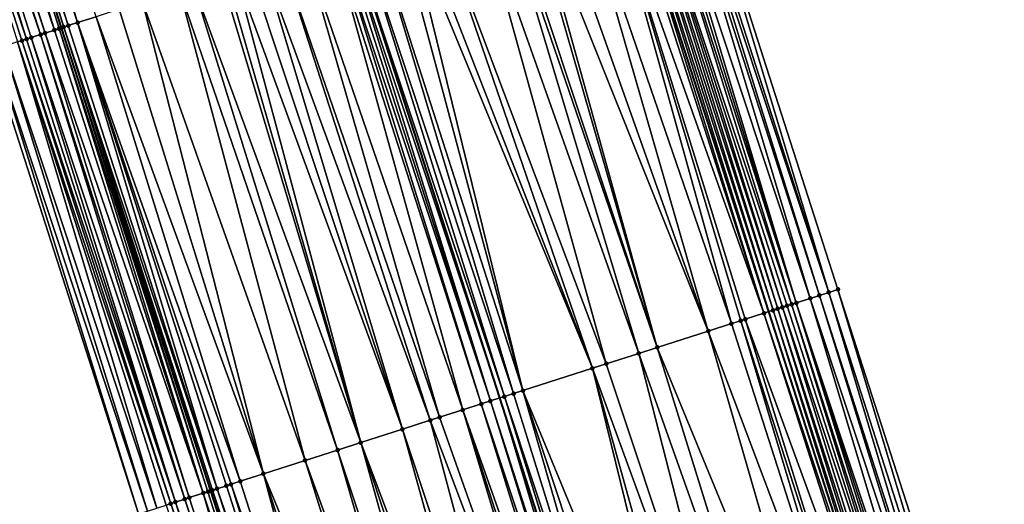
# Model space of a CAD drawing. Header units: feet. Extents: x 2004186 to 2014793, y 836912 to 864902.
# Tile 841 of 974: x 2004482 to 2004522, y 859131 to 859151. Entities that reach past the tile are written whole.
import ezdxf

# ---------------------------------------------------------------- set-up
doc = ezdxf.new("R2010")
doc.units = ezdxf.units.FT
doc.header["$LTSCALE"] = 100
doc.header["$MEASUREMENT"] = 0
for name, color, linetype, lineweight in [('EP_Travel Lane', 5, 'Continuous', 40), ('GPL_Skip Line', 2, 'Continuous', 40), ('Road Shots', 4, 'Continuous', 200), ('Road X-Section', 30, 'Continuous', 13)]:
    doc.layers.add(name, color=color, linetype=linetype, lineweight=lineweight)
doc.layers.add('I-77 SB_MM21-27-Surface-Border', color=7, linetype='Continuous')
doc.layers.add('I-77 SB_MM21-27-Surface-TIN', color=7, linetype='Continuous')

msp = doc.modelspace()

# ---------------------------------------------------------------- linework, layer by layer
at = {"layer": 'EP_Travel Lane'}
for points in [[(2004611.05073845, 858834.3353177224, 450.809887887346), (2004604.904946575, 858853.3668425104, 450.6313868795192), (2004598.75915778, 858872.3983577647, 450.4519635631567), (2004592.613442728, 858891.4296446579, 450.2502030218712), (2004586.467838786, 858910.4605874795, 450.014829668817), (2004580.322293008, 858929.491350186, 449.7618389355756), (2004574.17668532, 858948.5223046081, 449.5275945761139), (2004568.011584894, 858967.5560567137, 449.3092395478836), (2004561.847882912, 858986.5815319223, 449.1081062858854), (2004555.684214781, 859005.6069026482, 448.8968775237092), (2004549.520720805, 859024.6317358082, 448.6337080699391), (2004543.357037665, 859043.6571528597, 448.4269492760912), (2004537.193351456, 859062.6825793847, 448.2211025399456), (2004531.029666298, 859081.7080026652, 448.014952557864), (2004524.865823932, 859100.7339112, 447.8556761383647), (2004518.74471886, 859119.7364607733, 447.7203524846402), (2004512.616897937, 859138.7738750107, 447.5539477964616), (2004506.489054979, 859157.8113577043, 447.3980261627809), (2004500.361281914, 859176.8486232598, 447.2088581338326), (2004494.264296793, 859195.8284650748, 447.0465477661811), (2004488.171829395, 859214.8773456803, 446.8647979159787), (2004482.07930807, 859233.9263948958, 446.7118126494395), (2004475.98675831, 859252.9755330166, 446.5739951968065), (2004470.027193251, 859271.9272233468, 446.4479969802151)], [(2004588.082730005, 858826.8995207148, 450.8157096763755), (2004581.923465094, 858845.9265977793, 450.6296128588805), (2004575.764155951, 858864.9538114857, 450.4568630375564), (2004569.604895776, 858883.9808739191, 450.2693464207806), (2004563.445736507, 858903.0076246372, 450.0513423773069), (2004557.286682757, 858922.0340493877, 449.8014890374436), (2004551.127561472, 858941.0606827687, 449.5720199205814), (2004544.982919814, 858960.0824427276, 449.3651905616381), (2004538.836223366, 858979.1132654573, 449.1490235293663), (2004532.689582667, 858998.1439155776, 448.9161874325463), (2004526.543028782, 859017.174296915, 448.6573998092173), (2004520.39633813, 859036.2051016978, 448.4395070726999), (2004514.249481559, 859055.2364201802, 448.2712313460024), (2004508.102644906, 859074.2676770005, 448.0969892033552), (2004501.955668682, 859093.2993659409, 447.9644883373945), (2004495.812314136, 859112.3724637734, 447.873149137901), (2004489.682644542, 859131.4098709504, 447.7881508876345), (2004483.553024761, 859150.4471234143, 447.679462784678), (2004477.423393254, 859169.4844122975, 447.57635318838), (2004471.297890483, 859188.5960050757, 447.4720550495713), (2004465.250982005, 859207.6599434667, 447.3995910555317), (2004459.20407793, 859226.7238679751, 447.3247592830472), (2004453.157249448, 859245.7875541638, 447.2093015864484), (2004447.138044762, 859265.0163735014, 447.1114540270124)]]:
    msp.add_polyline3d(points, dxfattribs=at)
at = {"layer": 'GPL_Skip Line'}
msp.add_polyline3d([(2004600.144751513, 858830.8070277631, 451.0318982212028), (2004593.984853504, 858849.8338164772, 450.8384232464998), (2004587.824933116, 858868.8606743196, 450.651705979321), (2004581.665053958, 858887.8874048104, 450.4525393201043), (2004575.505346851, 858906.913603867, 450.2014217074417), (2004569.345699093, 858925.939619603, 449.9323833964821), (2004563.185962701, 858944.965909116, 449.6901084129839), (2004557.013036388, 858963.9881491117, 449.4678987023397), (2004550.839239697, 858983.0100203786, 449.2381246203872), (2004544.665458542, 859002.0318437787, 449.0037253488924), (2004538.491816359, 859021.0532389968, 448.7279527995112), (2004532.318022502, 859040.0751015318, 448.4973349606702), (2004526.144169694, 859059.0971456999, 448.2842675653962), (2004519.970243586, 859078.1194157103, 448.0930222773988), (2004513.796193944, 859097.1420663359, 447.9385541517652), (2004507.673925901, 859116.181789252, 447.8432484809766), (2004501.558497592, 859135.2231480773, 447.6719201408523), (2004495.443004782, 859154.2647077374, 447.5313333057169), (2004489.327486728, 859173.3063459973, 447.4027776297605), (2004483.245041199, 859192.3583882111, 447.2583316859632), (2004477.23562986, 859211.4338076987, 447.134447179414), (2004471.226203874, 859230.5092736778, 447.0184828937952), (2004465.216785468, 859249.5847155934, 446.8984191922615), (2004459.266163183, 859268.6782788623, 446.7735468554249)], dxfattribs=at)
at = {"layer": 'I-77 SB_MM21-27-Surface-Border', "color": 3, "linetype": 'ByBlock', "lineweight": -2}
for points in [[(2004472.4773432, 859272.6663528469, 446.2902183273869), (2004478.189264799, 859253.6681932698, 446.3872762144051), (2004484.389439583, 859234.652851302, 446.5081358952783), (2004490.589518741, 859215.637812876, 446.680707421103), (2004496.980352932, 859196.6828786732, 446.854806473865), (2004503.22893318, 859177.7683850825, 447.0383335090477), (2004509.34435858, 859158.7270353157, 447.2110499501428), (2004515.459768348, 859139.6857342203, 447.3912133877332), (2004521.575246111, 859120.6442214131, 447.5389734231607), (2004527.683948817, 859101.6465388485, 447.6780818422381), (2004533.857993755, 859082.6239027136, 447.8339510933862), (2004539.841598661, 859063.5401678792, 448.0519747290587), (2004545.444640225, 859044.3332597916, 448.3000429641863), (2004552.189291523, 859025.4961188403, 448.4819144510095), (2004558.553373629, 859006.5358226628, 448.6955618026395), (2004564.727175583, 858987.5139351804, 448.9237640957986), (2004570.901104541, 858968.4916563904, 449.1141541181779), (2004577.077379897, 858949.4590754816, 449.3218534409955), (2004583.237223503, 858930.4324548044, 449.5317550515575), (2004589.396965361, 858911.406148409, 449.7723916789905), (2004595.556651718, 858892.3800134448, 450.0297687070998), (2004601.335895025, 858873.2303341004, 450.2538553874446), (2004607.305443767, 858854.142167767, 450.4692363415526), (2004612.704133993, 858834.8692839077, 450.6932272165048)], [(2004587.587272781, 858826.7388912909, 450.795730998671), (2004581.807851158, 858845.8891214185, 450.6254984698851), (2004573.935653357, 858864.3609058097, 450.3745427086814), (2004567.204966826, 858883.2027608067, 450.1685439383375), (2004560.664649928, 858902.1059305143, 449.9344593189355), (2004554.504930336, 858921.1321681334, 449.6871242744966), (2004548.345137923, 858940.158630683, 449.4617647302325), (2004542.175701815, 858959.1701092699, 449.259049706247), (2004536.001870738, 858978.1920864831, 449.0395053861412), (2004530.018245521, 858997.275883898, 448.8275165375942), (2004524.415195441, 859016.4828182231, 448.5819936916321), (2004518.051143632, 859035.4430210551, 448.3593327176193), (2004511.496731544, 859054.3418794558, 448.1750943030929), (2004505.322676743, 859073.3645459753, 448.0221546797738), (2004498.958282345, 859092.3258043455, 447.9014847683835), (2004492.821177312, 859111.4114790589, 447.8267164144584), (2004486.705541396, 859130.4534843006, 447.7543356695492), (2004480.58991449, 859149.4954614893, 447.6776576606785), (2004474.664796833, 859168.5983181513, 447.5585882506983), (2004468.93780789, 859187.8524946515, 447.4715177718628), (2004462.928291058, 859206.9282489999, 447.4046807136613), (2004457.300320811, 859226.1240958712, 447.3211453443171), (2004452.626173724, 859245.6203115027, 447.2192829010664), (2004445.672324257, 859264.5737021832, 447.1361077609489)]]:
    msp.add_polyline3d(points, dxfattribs=at)
at = {"layer": 'I-77 SB_MM21-27-Surface-TIN', "color": 128, "linetype": 'ByBlock', "lineweight": -2}
for points in [[(2004478.092332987, 859169.6992250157, 447.5725132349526), (2004477.901910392, 859169.6380757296, 447.5736080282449), (2004484.20791287, 859150.6573942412, 447.6715998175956)], [(2004478.473169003, 859169.821552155, 447.5746963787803), (2004478.092332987, 859169.6992250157, 447.5725132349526), (2004484.20791287, 859150.6573942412, 447.6715998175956)], [(2004478.473169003, 859169.821552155, 447.5746963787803), (2004484.20791287, 859150.6573942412, 447.6715998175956), (2004484.969590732, 859150.9020303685, 447.6731877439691)], [(2004476.759384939, 859169.2711485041, 447.5753538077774), (2004476.568970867, 859169.2099726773, 447.5723860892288), (2004482.874916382, 859150.2294685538, 447.697526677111)], [(2004476.759384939, 859169.2711485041, 447.5753538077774), (2004483.255774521, 859150.3517268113, 447.6891662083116), (2004477.423393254, 859169.4844122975, 447.57635318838)], [(2004476.759384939, 859169.2711485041, 447.5753538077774), (2004482.874916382, 859150.2294685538, 447.697526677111), (2004483.255774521, 859150.3517268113, 447.6891662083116)], [(2004477.711483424, 859169.576940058, 447.5767867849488), (2004477.423393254, 859169.4844122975, 447.57635318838), (2004483.636639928, 859150.4739624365, 447.6773414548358)], [(2004483.446209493, 859150.4128375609, 447.682172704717), (2004483.553024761, 859150.4471234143, 447.679462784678), (2004477.423393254, 859169.4844122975, 447.57635318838)], [(2004483.636639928, 859150.4739624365, 447.6773414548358), (2004477.423393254, 859169.4844122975, 447.57635318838), (2004483.553024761, 859150.4471234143, 447.679462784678)], [(2004483.446209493, 859150.4128375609, 447.682172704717), (2004477.423393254, 859169.4844122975, 447.57635318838), (2004483.255774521, 859150.3517268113, 447.6891662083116)], [(2004477.901910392, 859169.6380757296, 447.5736080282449), (2004477.711483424, 859169.576940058, 447.5767867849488), (2004483.827062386, 859150.5351121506, 447.6763121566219)], [(2004477.711483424, 859169.576940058, 447.5767867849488), (2004483.636639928, 859150.4739624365, 447.6773414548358), (2004483.827062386, 859150.5351121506, 447.6763121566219)], [(2004477.901910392, 859169.6380757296, 447.5736080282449), (2004483.827062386, 859150.5351121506, 447.6763121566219), (2004484.20791287, 859150.6573942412, 447.6715998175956)], [(2004476.188154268, 859169.0875850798, 447.5609487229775), (2004475.807311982, 859168.9652774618, 447.5617536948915), (2004482.113281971, 859149.9846971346, 447.6752298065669)], [(2004475.807311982, 859168.9652774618, 447.5617536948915), (2004481.922867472, 859149.9235226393, 447.6724658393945), (2004482.113281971, 859149.9846971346, 447.6752298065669)], [(2004475.807311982, 859168.9652774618, 447.5617536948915), (2004481.732448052, 859149.8623634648, 447.672047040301), (2004481.922867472, 859149.9235226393, 447.6724658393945)], [(2004476.568970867, 859169.2099726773, 447.5723860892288), (2004476.188154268, 859169.0875850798, 447.5609487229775), (2004482.684498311, 859150.1683051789, 447.6964648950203)], [(2004476.188154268, 859169.0875850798, 447.5609487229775), (2004482.303691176, 859150.045888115, 447.6805171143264), (2004482.684498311, 859150.1683051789, 447.6964648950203)], [(2004476.188154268, 859169.0875850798, 447.5609487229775), (2004482.113281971, 859149.9846971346, 447.6752298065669), (2004482.303691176, 859150.045888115, 447.6805171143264)], [(2004476.568970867, 859169.2099726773, 447.5723860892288), (2004482.684498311, 859150.1683051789, 447.6964648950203), (2004482.874916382, 859150.2294685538, 447.697526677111)], [(2004508.582599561, 859158.4826518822, 447.2481414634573), (2004508.011274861, 859158.299381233, 447.2785509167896), (2004514.317134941, 859139.3191431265, 447.4444103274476)], [(2004508.773028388, 859158.5437817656, 447.2440767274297), (2004508.582599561, 859158.4826518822, 447.2481414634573), (2004514.698021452, 859139.4413130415, 447.4225273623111)], [(2004508.582599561, 859158.4826518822, 447.2481414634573), (2004514.317134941, 859139.3191431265, 447.4444103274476), (2004514.698021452, 859139.4413130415, 447.4225273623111)], [(2004508.963467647, 859158.6048791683, 447.2350402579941), (2004508.773028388, 859158.5437817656, 447.2440767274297), (2004515.078865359, 859139.5636156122, 447.4209498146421)], [(2004508.773028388, 859158.5437817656, 447.2440767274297), (2004514.698021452, 859139.4413130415, 447.4225273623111), (2004515.078865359, 859139.5636156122, 447.4209498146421)], [(2004509.34435858, 859158.7270353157, 447.2110499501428), (2004508.963467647, 859158.6048791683, 447.2350402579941), (2004515.078865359, 859139.5636156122, 447.4209498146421)], [(2004509.34435858, 859158.7270353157, 447.2110499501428), (2004515.078865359, 859139.5636156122, 447.4209498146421), (2004515.459768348, 859139.6857342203, 447.3912133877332)], [(2004507.058985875, 859157.9941828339, 447.3679111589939), (2004506.868549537, 859157.9330763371, 447.375555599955), (2004512.983988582, 859138.8916840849, 447.5417660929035)], [(2004507.249436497, 859158.0552448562, 447.353459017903), (2004507.058985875, 859157.9941828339, 447.3679111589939), (2004513.17442172, 859138.952800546, 447.5356468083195)], [(2004507.058985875, 859157.9941828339, 447.3679111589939), (2004512.983988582, 859138.8916840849, 447.5417660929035), (2004513.17442172, 859138.952800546, 447.5356468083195)], [(2004507.630371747, 859158.1772630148, 447.3083469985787), (2004507.249436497, 859158.0552448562, 447.353459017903), (2004513.555318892, 859139.0749372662, 447.5086827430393)], [(2004507.249436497, 859158.0552448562, 447.353459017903), (2004513.364859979, 859139.0139010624, 447.5270868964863), (2004513.555318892, 859139.0749372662, 447.5086827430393)], [(2004507.249436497, 859158.0552448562, 447.353459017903), (2004513.17442172, 859138.952800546, 447.5356468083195), (2004513.364859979, 859139.0139010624, 447.5270868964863)], [(2004507.820826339, 859158.2383126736, 447.2920024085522), (2004507.630371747, 859158.1772630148, 447.3083469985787), (2004513.74578656, 859139.1359462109, 447.4861061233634)], [(2004507.630371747, 859158.1772630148, 447.3083469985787), (2004513.555318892, 859139.0749372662, 447.5086827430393), (2004513.74578656, 859139.1359462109, 447.4861061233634)], [(2004508.011274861, 859158.299381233, 447.2785509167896), (2004507.820826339, 859158.2383126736, 447.2920024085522), (2004513.74578656, 859139.1359462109, 447.4861061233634)], [(2004508.011274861, 859158.299381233, 447.2785509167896), (2004513.74578656, 859139.1359462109, 447.4861061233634), (2004514.317134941, 859139.3191431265, 447.4444103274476)], [(2004505.725912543, 859157.5664964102, 447.4304617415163), (2004504.583369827, 859157.1996229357, 447.4404349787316), (2004511.079668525, 859138.2804842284, 447.5975638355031)], [(2004506.297204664, 859157.749868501, 447.4155797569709), (2004505.725912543, 859157.5664964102, 447.4304617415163), (2004512.412680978, 859138.7083602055, 447.5640277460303)], [(2004505.725912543, 859157.5664964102, 447.4304617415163), (2004511.650943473, 859138.4639097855, 447.5908658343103), (2004512.412680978, 859138.7083602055, 447.5640277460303)], [(2004505.725912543, 859157.5664964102, 447.4304617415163), (2004511.460516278, 859138.4027748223, 447.594153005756), (2004511.650943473, 859138.4639097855, 447.5908658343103)], [(2004505.725912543, 859157.5664964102, 447.4304617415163), (2004511.079668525, 859138.2804842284, 447.5975638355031), (2004511.460516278, 859138.4027748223, 447.594153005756)], [(2004506.297204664, 859157.749868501, 447.4155797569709), (2004512.412680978, 859138.7083602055, 447.5640277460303), (2004506.489054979, 859157.8113577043, 447.3980261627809)], [(2004506.678118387, 859157.8719536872, 447.3807275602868), (2004506.489054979, 859157.8113577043, 447.3980261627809), (2004512.616897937, 859138.7738750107, 447.5539477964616)], [(2004512.412680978, 859138.7083602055, 447.5640277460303), (2004512.616897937, 859138.7738750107, 447.5539477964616), (2004506.489054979, 859157.8113577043, 447.3980261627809)], [(2004506.868549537, 859157.9330763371, 447.375555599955), (2004506.678118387, 859157.8719536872, 447.3807275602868), (2004512.79356102, 859138.8305502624, 447.545227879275)], [(2004506.678118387, 859157.8719536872, 447.3807275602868), (2004512.616897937, 859138.7738750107, 447.5539477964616), (2004512.79356102, 859138.8305502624, 447.545227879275)], [(2004506.868549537, 859157.9330763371, 447.375555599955), (2004512.79356102, 859138.8305502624, 447.545227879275), (2004512.983988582, 859138.8916840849, 447.5417660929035)], [(2004504.583369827, 859157.1996229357, 447.4404349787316), (2004503.440814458, 859156.8327888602, 447.4564389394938), (2004510.127556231, 859137.9747356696, 447.6027120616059)], [(2004504.583369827, 859157.1996229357, 447.4404349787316), (2004510.127556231, 859137.9747356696, 447.6027120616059), (2004511.079668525, 859138.2804842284, 447.5975638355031)], [(2004503.440814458, 859156.8327888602, 447.4564389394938), (2004502.679087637, 859156.5883051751, 447.4781850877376), (2004510.127556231, 859137.9747356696, 447.6027120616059)], [(2004502.488661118, 859156.5271681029, 447.481149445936), (2004501.726965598, 859156.2825869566, 447.4879773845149), (2004508.032897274, 859137.3021259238, 447.619714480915)], [(2004502.679087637, 859156.5883051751, 447.4781850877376), (2004502.488661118, 859156.5271681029, 447.481149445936), (2004508.032897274, 859137.3021259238, 447.619714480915)], [(2004502.679087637, 859156.5883051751, 447.4781850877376), (2004508.032897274, 859137.3021259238, 447.619714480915), (2004510.127556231, 859137.9747356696, 447.6027120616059)], [(2004501.536545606, 859156.2214295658, 447.487831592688), (2004500.584430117, 859155.9156909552, 447.4945024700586), (2004507.27120143, 859137.0575457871, 447.6266970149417)], [(2004501.726965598, 859156.2825869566, 447.4879773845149), (2004501.536545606, 859156.2214295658, 447.487831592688), (2004508.032897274, 859137.3021259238, 447.619714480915)], [(2004501.536545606, 859156.2214295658, 447.487831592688), (2004507.27120143, 859137.0575457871, 447.6266970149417), (2004508.032897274, 859137.3021259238, 447.619714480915)], [(2004500.584430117, 859155.9156909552, 447.4945024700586), (2004498.870626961, 859155.3653467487, 447.5042587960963), (2004505.93824151, 859136.629506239, 447.6351955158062)], [(2004500.584430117, 859155.9156909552, 447.4945024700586), (2004505.93824151, 859136.629506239, 447.6351955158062), (2004507.27120143, 859137.0575457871, 447.6266970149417)], [(2004498.108942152, 859155.1207322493, 447.5059813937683), (2004497.728090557, 859154.9984536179, 447.5112232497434), (2004505.366968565, 859136.4460744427, 447.6409385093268)], [(2004498.870626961, 859155.3653467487, 447.5042587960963), (2004498.108942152, 859155.1207322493, 447.5059813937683), (2004505.366968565, 859136.4460744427, 447.6409385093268)], [(2004498.870626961, 859155.3653467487, 447.5042587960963), (2004505.366968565, 859136.4460744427, 447.6409385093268), (2004505.93824151, 859136.629506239, 447.6351955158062)], [(2004497.347243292, 859154.8761615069, 447.5144018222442), (2004496.395120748, 859154.5704448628, 447.5244350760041), (2004502.51060848, 859135.5289010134, 447.6674419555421)], [(2004497.728090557, 859154.9984536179, 447.5112232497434), (2004497.347243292, 859154.8761615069, 447.5144018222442), (2004502.51060848, 859135.5289010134, 447.6674419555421)], [(2004497.728090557, 859154.9984536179, 447.5112232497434), (2004502.51060848, 859135.5289010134, 447.6674419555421), (2004505.366968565, 859136.4460744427, 447.6409385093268)], [(2004495.82385193, 859154.3870002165, 447.5282110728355), (2004495.443004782, 859154.2647077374, 447.5313333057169), (2004501.74892039, 859135.2842967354, 447.6707292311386)], [(2004496.395120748, 859154.5704448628, 447.5244350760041), (2004495.82385193, 859154.3870002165, 447.5282110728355), (2004502.129752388, 859135.4066363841, 447.6748271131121)], [(2004495.82385193, 859154.3870002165, 447.5282110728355), (2004501.74892039, 859135.2842967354, 447.6707292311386), (2004502.129752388, 859135.4066363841, 447.6748271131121)], [(2004496.395120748, 859154.5704448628, 447.5244350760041), (2004502.129752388, 859135.4066363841, 447.6748271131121), (2004502.51060848, 859135.5289010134, 447.6674419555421)], [(2004494.681312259, 859154.0201172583, 447.53673266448), (2004493.538759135, 859153.6532761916, 447.5516664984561), (2004500.03509782, 859134.734012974, 447.6897379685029)], [(2004494.871748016, 859154.0812255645, 447.5293651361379), (2004494.681312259, 859154.0201172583, 447.53673266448), (2004500.796790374, 859134.9786033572, 447.6843238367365)], [(2004494.681312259, 859154.0201172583, 447.53673266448), (2004500.03509782, 859134.734012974, 447.6897379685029), (2004500.796790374, 859134.9786033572, 447.6843238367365)], [(2004495.062167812, 859154.1423835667, 447.5296045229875), (2004494.871748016, 859154.0812255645, 447.5293651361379), (2004501.177651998, 859135.100850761, 447.6743019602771)], [(2004494.871748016, 859154.0812255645, 447.5293651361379), (2004500.796790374, 859134.9786033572, 447.6843238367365), (2004501.177651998, 859135.100850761, 447.6743019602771)], [(2004495.252581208, 859154.203561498, 447.5328944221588), (2004495.062167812, 859154.1423835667, 447.5296045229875), (2004501.177651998, 859135.100850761, 447.6743019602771)], [(2004495.252581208, 859154.203561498, 447.5328944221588), (2004501.558497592, 859135.2231480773, 447.6719201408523), (2004495.443004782, 859154.2647077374, 447.5313333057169)], [(2004495.252581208, 859154.203561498, 447.5328944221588), (2004501.177651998, 859135.100850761, 447.6743019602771), (2004501.558497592, 859135.2231480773, 447.6719201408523)], [(2004501.74892039, 859135.2842967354, 447.6707292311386), (2004495.443004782, 859154.2647077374, 447.5313333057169), (2004501.558497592, 859135.2231480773, 447.6719201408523)], [(2004493.538759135, 859153.6532761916, 447.5516664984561), (2004492.586630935, 859153.3475771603, 447.5643957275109), (2004499.08298021, 859134.4282809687, 447.6974200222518)], [(2004493.538759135, 859153.6532761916, 447.5516664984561), (2004499.08298021, 859134.4282809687, 447.6974200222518), (2004500.03509782, 859134.734012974, 447.6897379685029)], [(2004491.824914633, 859153.1030607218, 447.581128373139), (2004491.253630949, 859152.9196623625, 447.591989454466), (2004497.559578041, 859133.9391533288, 447.7163802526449)], [(2004492.586630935, 859153.3475771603, 447.5643957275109), (2004491.824914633, 859153.1030607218, 447.581128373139), (2004498.70212684, 859134.3060078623, 447.7035076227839)], [(2004491.824914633, 859153.1030607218, 447.581128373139), (2004497.559578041, 859133.9391533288, 447.7163802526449), (2004498.70212684, 859134.3060078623, 447.7035076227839)], [(2004492.586630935, 859153.3475771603, 447.5643957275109), (2004498.70212684, 859134.3060078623, 447.7035076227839), (2004499.08298021, 859134.4282809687, 447.6974200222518)], [(2004490.682343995, 859152.7362741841, 447.6044088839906), (2004490.30149468, 859152.6139884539, 447.6085641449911), (2004495.845743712, 859133.3889061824, 447.7409936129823)], [(2004491.253630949, 859152.9196623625, 447.591989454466), (2004490.682343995, 859152.7362741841, 447.6044088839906), (2004497.559578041, 859133.9391533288, 447.7163802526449)], [(2004490.682343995, 859152.7362741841, 447.6044088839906), (2004495.845743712, 859133.3889061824, 447.7409936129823), (2004497.559578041, 859133.9391533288, 447.7163802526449)], [(2004490.111063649, 859152.5528654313, 447.6136790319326), (2004488.96850842, 859152.1860309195, 447.6296162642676), (2004495.845743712, 859133.3889061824, 447.7409936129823)], [(2004490.30149468, 859152.6139884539, 447.6085641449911), (2004490.111063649, 859152.5528654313, 447.6136790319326), (2004495.845743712, 859133.3889061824, 447.7409936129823)], [(2004488.397237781, 859152.0025919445, 447.6342603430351), (2004486.873828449, 859151.5134866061, 447.6566340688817), (2004493.560650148, 859132.6551845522, 447.764815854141)], [(2004488.96850842, 859152.1860309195, 447.6296162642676), (2004488.397237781, 859152.0025919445, 447.6342603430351), (2004494.893625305, 859133.0831766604, 447.7490557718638)], [(2004488.397237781, 859152.0025919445, 447.6342603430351), (2004493.560650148, 859132.6551845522, 447.764815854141), (2004494.893625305, 859133.0831766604, 447.7490557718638)], [(2004488.96850842, 859152.1860309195, 447.6296162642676), (2004494.893625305, 859133.0831766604, 447.7490557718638), (2004495.845743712, 859133.3889061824, 447.7409936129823)], [(2004486.873828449, 859151.5134866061, 447.6566340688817), (2004485.921718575, 859151.2077305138, 447.6606290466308), (2004491.846822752, 859132.1049158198, 447.7861250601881)], [(2004486.873828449, 859151.5134866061, 447.6566340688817), (2004491.846822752, 859132.1049158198, 447.7861250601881), (2004493.560650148, 859132.6551845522, 447.764815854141)], [(2004485.921718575, 859151.2077305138, 447.6606290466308), (2004484.969590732, 859150.9020303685, 447.6731877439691), (2004491.846822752, 859132.1049158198, 447.7861250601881)], [(2004484.20791287, 859150.6573942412, 447.6715998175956), (2004483.827062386, 859150.5351121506, 447.6763121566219), (2004489.94260688, 859131.4933915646, 447.7922676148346)], [(2004484.969590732, 859150.9020303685, 447.6731877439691), (2004484.20791287, 859150.6573942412, 447.6715998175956), (2004490.894699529, 859131.7992012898, 447.7964820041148)], [(2004484.20791287, 859150.6573942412, 447.6715998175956), (2004490.513868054, 859131.6768600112, 447.7921346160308), (2004490.894699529, 859131.7992012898, 447.7964820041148)], [(2004484.20791287, 859150.6573942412, 447.6715998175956), (2004490.323449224, 859131.6156990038, 447.7914352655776), (2004490.513868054, 859131.6768600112, 447.7921346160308)], [(2004484.20791287, 859150.6573942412, 447.6715998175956), (2004489.94260688, 859131.4933915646, 447.7922676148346), (2004490.323449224, 859131.6156990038, 447.7914352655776)], [(2004484.969590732, 859150.9020303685, 447.6731877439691), (2004490.894699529, 859131.7992012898, 447.7964820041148), (2004491.846822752, 859132.1049158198, 447.7861250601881)], [(2004483.255774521, 859150.3517268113, 447.6891662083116), (2004482.874916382, 859150.2294685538, 447.697526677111), (2004489.371372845, 859131.3098386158, 447.779465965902)], [(2004483.446209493, 859150.4128375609, 447.682172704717), (2004483.255774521, 859150.3517268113, 447.6891662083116), (2004489.371372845, 859131.3098386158, 447.779465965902)], [(2004483.446209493, 859150.4128375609, 447.682172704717), (2004489.561785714, 859131.3710181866, 447.7830068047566), (2004483.553024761, 859150.4471234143, 447.679462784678)], [(2004483.446209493, 859150.4128375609, 447.682172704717), (2004489.371372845, 859131.3098386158, 447.779465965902), (2004489.561785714, 859131.3710181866, 447.7830068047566)], [(2004483.636639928, 859150.4739624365, 447.6773414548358), (2004483.553024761, 859150.4471234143, 447.679462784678), (2004489.682644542, 859131.4098709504, 447.7881508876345)], [(2004489.561785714, 859131.3710181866, 447.7830068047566), (2004489.682644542, 859131.4098709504, 447.7881508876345), (2004483.553024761, 859150.4471234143, 447.679462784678)], [(2004483.827062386, 859150.5351121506, 447.6763121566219), (2004483.636639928, 859150.4739624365, 447.6773414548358), (2004489.94260688, 859131.4933915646, 447.7922676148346)], [(2004483.636639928, 859150.4739624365, 447.6773414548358), (2004489.682644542, 859131.4098709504, 447.7881508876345), (2004489.752189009, 859131.4322275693, 447.7911108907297)], [(2004483.636639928, 859150.4739624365, 447.6773414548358), (2004489.752189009, 859131.4322275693, 447.7911108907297), (2004489.94260688, 859131.4933915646, 447.7922676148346)], [(2004481.732448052, 859149.8623634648, 447.672047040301), (2004481.161166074, 859149.6789597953, 447.6820952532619), (2004487.467232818, 859130.6980782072, 447.7494608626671)], [(2004481.922867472, 859149.9235226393, 447.6724658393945), (2004481.732448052, 859149.8623634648, 447.672047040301), (2004488.038494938, 859130.8815437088, 447.7488770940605)], [(2004481.732448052, 859149.8623634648, 447.672047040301), (2004487.848078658, 859130.8203747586, 447.7469619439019), (2004488.038494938, 859130.8815437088, 447.7488770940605)], [(2004481.732448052, 859149.8623634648, 447.672047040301), (2004487.467232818, 859130.6980782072, 447.7494608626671), (2004487.848078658, 859130.8203747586, 447.7469619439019)], [(2004482.113281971, 859149.9846971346, 447.6752298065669), (2004481.922867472, 859149.9235226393, 447.6724658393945), (2004488.228904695, 859130.9427329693, 447.7539011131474)], [(2004481.922867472, 859149.9235226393, 447.6724658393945), (2004488.038494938, 859130.8815437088, 447.7488770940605), (2004488.228904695, 859130.9427329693, 447.7539011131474)], [(2004482.303691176, 859150.045888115, 447.6805171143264), (2004482.113281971, 859149.9846971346, 447.6752298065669), (2004488.228904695, 859130.9427329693, 447.7539011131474)], [(2004482.684498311, 859150.1683051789, 447.6964648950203), (2004482.303691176, 859150.045888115, 447.6805171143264), (2004488.609706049, 859131.0651680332, 447.7726041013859)], [(2004482.303691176, 859150.045888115, 447.6805171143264), (2004488.228904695, 859130.9427329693, 447.7539011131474), (2004488.609706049, 859131.0651680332, 447.7726041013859)], [(2004482.874916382, 859150.2294685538, 447.697526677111), (2004482.684498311, 859150.1683051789, 447.6964648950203), (2004488.800114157, 859131.1263624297, 447.7784142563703)], [(2004482.684498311, 859150.1683051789, 447.6964648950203), (2004488.609706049, 859131.0651680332, 447.7726041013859), (2004488.800114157, 859131.1263624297, 447.7784142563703)], [(2004482.874916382, 859150.2294685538, 447.697526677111), (2004488.800114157, 859131.1263624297, 447.7784142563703), (2004489.371372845, 859131.3098386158, 447.779465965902)], [(2004480.780334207, 859149.5566197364, 447.6779345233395), (2004480.58991449, 859149.4954614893, 447.6776576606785), (2004486.705541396, 859130.4534843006, 447.7543356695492)], [(2004481.161166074, 859149.6789597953, 447.6820952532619), (2004480.780334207, 859149.5566197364, 447.6779345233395), (2004487.086375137, 859130.5758185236, 447.7576030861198)], [(2004480.780334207, 859149.5566197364, 447.6779345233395), (2004486.705541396, 859130.4534843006, 447.7543356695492), (2004487.086375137, 859130.5758185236, 447.7576030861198)], [(2004481.161166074, 859149.6789597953, 447.6820952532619), (2004487.086375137, 859130.5758185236, 447.7576030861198), (2004487.467232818, 859130.6980782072, 447.7494608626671)], [(2004514.698021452, 859139.4413130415, 447.4225273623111), (2004514.317134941, 859139.3191431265, 447.4444103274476), (2004520.623049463, 859120.3387355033, 447.5843248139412)], [(2004515.078865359, 859139.5636156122, 447.4209498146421), (2004514.698021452, 859139.4413130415, 447.4225273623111), (2004520.813493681, 859120.3998174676, 447.5729252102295)], [(2004514.698021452, 859139.4413130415, 447.4225273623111), (2004520.623049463, 859120.3387355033, 447.5843248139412), (2004520.813493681, 859120.3998174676, 447.5729252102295)], [(2004515.459768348, 859139.6857342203, 447.3912133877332), (2004515.078865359, 859139.5636156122, 447.4209498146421), (2004521.194351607, 859120.5220763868, 447.5646660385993)], [(2004515.078865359, 859139.5636156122, 447.4209498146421), (2004520.813493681, 859120.3998174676, 447.5729252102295), (2004521.194351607, 859120.5220763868, 447.5646660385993)], [(2004515.459768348, 859139.6857342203, 447.3912133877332), (2004521.194351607, 859120.5220763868, 447.5646660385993), (2004521.575246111, 859120.6442214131, 447.5389734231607)], [(2004513.17442172, 859138.952800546, 447.5356468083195), (2004512.983988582, 859138.8916840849, 447.5417660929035), (2004519.099427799, 859119.8502912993, 447.7078974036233)], [(2004513.364859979, 859139.0139010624, 447.5270868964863), (2004513.17442172, 859138.952800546, 447.5356468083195), (2004519.480312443, 859119.9724670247, 447.6869038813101)], [(2004513.17442172, 859138.952800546, 447.5356468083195), (2004519.099427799, 859119.8502912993, 447.7078974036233), (2004519.480312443, 859119.9724670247, 447.6869038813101)], [(2004513.555318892, 859139.0749372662, 447.5086827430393), (2004513.364859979, 859139.0139010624, 447.5270868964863), (2004519.480312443, 859119.9724670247, 447.6869038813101)], [(2004513.74578656, 859139.1359462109, 447.4861061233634), (2004513.555318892, 859139.0749372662, 447.5086827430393), (2004519.670772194, 859120.0335006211, 447.6681006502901)], [(2004513.555318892, 859139.0749372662, 447.5086827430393), (2004519.480312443, 859119.9724670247, 447.6869038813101), (2004519.670772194, 859120.0335006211, 447.6681006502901)], [(2004514.317134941, 859139.3191431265, 447.4444103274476), (2004513.74578656, 859139.1359462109, 447.4861061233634), (2004520.05169747, 859120.1555498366, 447.6277424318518)], [(2004513.74578656, 859139.1359462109, 447.4861061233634), (2004519.861240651, 859120.0945071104, 447.6451481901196), (2004520.05169747, 859120.1555498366, 447.6277424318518)], [(2004513.74578656, 859139.1359462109, 447.4861061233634), (2004519.670772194, 859120.0335006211, 447.6681006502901), (2004519.861240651, 859120.0945071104, 447.6451481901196)], [(2004514.317134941, 859139.3191431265, 447.4444103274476), (2004520.05169747, 859120.1555498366, 447.6277424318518), (2004520.623049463, 859120.3387355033, 447.5843248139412)], [(2004512.412680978, 859138.7083602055, 447.5640277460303), (2004511.650943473, 859138.4639097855, 447.5908658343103), (2004518.528121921, 859119.6669620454, 447.7293363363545)], [(2004512.412680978, 859138.7083602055, 447.5640277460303), (2004518.718558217, 859119.7280686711, 447.7217115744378), (2004512.616897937, 859138.7738750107, 447.5539477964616)], [(2004512.412680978, 859138.7083602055, 447.5640277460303), (2004518.528121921, 859119.6669620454, 447.7293363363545), (2004518.718558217, 859119.7280686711, 447.7217115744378)], [(2004512.79356102, 859138.8305502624, 447.545227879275), (2004512.616897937, 859138.7738750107, 447.5539477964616), (2004518.74471886, 859119.7364607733, 447.7203524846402)], [(2004518.718558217, 859119.7280686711, 447.7217115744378), (2004518.74471886, 859119.7364607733, 447.7203524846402), (2004512.616897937, 859138.7738750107, 447.5539477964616)], [(2004512.983988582, 859138.8916840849, 447.5417660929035), (2004512.79356102, 859138.8305502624, 447.545227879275), (2004518.908999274, 859119.7891604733, 447.7118178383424)], [(2004512.79356102, 859138.8305502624, 447.545227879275), (2004518.74471886, 859119.7364607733, 447.7203524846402), (2004518.908999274, 859119.7891604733, 447.7118178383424)], [(2004512.983988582, 859138.8916840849, 447.5417660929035), (2004518.908999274, 859119.7891604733, 447.7118178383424), (2004519.099427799, 859119.8502912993, 447.7078974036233)], [(2004511.079668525, 859138.2804842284, 447.5975638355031), (2004510.127556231, 859137.9747356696, 447.6027120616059), (2004517.195105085, 859119.2390997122, 447.7649607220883)], [(2004511.460516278, 859138.4027748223, 447.594153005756), (2004511.079668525, 859138.2804842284, 447.5975638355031), (2004517.195105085, 859119.2390997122, 447.7649607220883)], [(2004511.650943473, 859138.4639097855, 447.5908658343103), (2004511.460516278, 859138.4027748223, 447.594153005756), (2004517.575957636, 859119.3613753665, 447.7592631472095)], [(2004511.460516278, 859138.4027748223, 447.594153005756), (2004517.195105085, 859119.2390997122, 447.7649607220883), (2004517.575957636, 859119.3613753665, 447.7592631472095)], [(2004511.650943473, 859138.4639097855, 447.5908658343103), (2004517.575957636, 859119.3613753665, 447.7592631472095), (2004518.528121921, 859119.6669620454, 447.7293363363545)], [(2004510.127556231, 859137.9747356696, 447.6027120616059), (2004508.032897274, 859137.3021259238, 447.619714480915), (2004515.671723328, 859118.7499085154, 447.7741922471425)], [(2004510.127556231, 859137.9747356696, 447.6027120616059), (2004515.671723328, 859118.7499085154, 447.7741922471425), (2004517.195105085, 859119.2390997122, 447.7649607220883)], [(2004507.27120143, 859137.0575457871, 447.6266970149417), (2004505.93824151, 859136.629506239, 447.6351955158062), (2004512.244110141, 859117.6492415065, 447.796981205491)], [(2004508.032897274, 859137.3021259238, 447.619714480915), (2004507.27120143, 859137.0575457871, 447.6266970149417), (2004513.957919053, 859118.1995677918, 447.7844817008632)], [(2004507.27120143, 859137.0575457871, 447.6266970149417), (2004512.244110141, 859117.6492415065, 447.796981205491), (2004513.957919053, 859118.1995677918, 447.7844817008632)], [(2004508.032897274, 859137.3021259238, 447.619714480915), (2004513.957919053, 859118.1995677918, 447.7844817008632), (2004515.671723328, 859118.7499085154, 447.7741922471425)], [(2004505.93824151, 859136.629506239, 447.6351955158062), (2004505.366968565, 859136.4460744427, 447.6409385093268), (2004512.244110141, 859117.6492415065, 447.796981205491)], [(2004505.366968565, 859136.4460744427, 447.6409385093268), (2004502.51060848, 859135.5289010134, 447.6674419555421), (2004510.149441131, 859116.9766630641, 447.8187749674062)], [(2004505.366968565, 859136.4460744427, 447.6409385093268), (2004510.72071829, 859117.1600817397, 447.8110236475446), (2004512.244110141, 859117.6492415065, 447.796981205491)], [(2004505.366968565, 859136.4460744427, 447.6409385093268), (2004510.149441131, 859116.9766630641, 447.8187749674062), (2004510.72071829, 859117.1600817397, 447.8110236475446)], [(2004501.74892039, 859135.2842967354, 447.6707292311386), (2004501.558497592, 859135.2231480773, 447.6719201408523), (2004507.673925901, 859116.181789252, 447.8432484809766)], [(2004502.129752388, 859135.4066363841, 447.6748271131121), (2004501.74892039, 859135.2842967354, 447.6707292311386), (2004508.054765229, 859116.3041060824, 447.8438536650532)], [(2004501.74892039, 859135.2842967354, 447.6707292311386), (2004507.673925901, 859116.181789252, 447.8432484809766), (2004508.054765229, 859116.3041060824, 447.8438536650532)], [(2004502.51060848, 859135.5289010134, 447.6674419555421), (2004502.129752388, 859135.4066363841, 447.6748271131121), (2004508.054765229, 859116.3041060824, 447.8438536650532)], [(2004502.51060848, 859135.5289010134, 447.6674419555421), (2004508.816462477, 859116.548681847, 447.8362019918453), (2004510.149441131, 859116.9766630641, 447.8187749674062)], [(2004502.51060848, 859135.5289010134, 447.6674419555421), (2004508.054765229, 859116.3041060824, 447.8438536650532), (2004508.816462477, 859116.548681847, 447.8362019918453)], [(2004500.796790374, 859134.9786033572, 447.6843238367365), (2004500.03509782, 859134.734012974, 447.6897379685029), (2004506.721801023, 859115.8760798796, 447.8543947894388)], [(2004501.177651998, 859135.100850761, 447.6743019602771), (2004500.796790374, 859134.9786033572, 447.6843238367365), (2004507.102654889, 859115.9983514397, 447.8480705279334)], [(2004500.796790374, 859134.9786033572, 447.6843238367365), (2004506.721801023, 859115.8760798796, 447.8543947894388), (2004507.102654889, 859115.9983514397, 447.8480705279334)], [(2004501.177651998, 859135.100850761, 447.6743019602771), (2004507.293086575, 859116.0594724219, 447.8426432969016), (2004501.558497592, 859135.2231480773, 447.6719201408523)], [(2004501.177651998, 859135.100850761, 447.6743019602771), (2004507.102654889, 859115.9983514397, 447.8480705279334), (2004507.293086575, 859116.0594724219, 447.8426432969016)], [(2004507.293086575, 859116.0594724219, 447.8426432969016), (2004507.673925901, 859116.181789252, 447.8432484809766), (2004501.558497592, 859135.2231480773, 447.6719201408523)], [(2004500.03509782, 859134.734012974, 447.6897379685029), (2004499.08298021, 859134.4282809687, 447.6974200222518), (2004505.769690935, 859115.5703244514, 447.8584914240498)], [(2004500.03509782, 859134.734012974, 447.6897379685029), (2004506.15053925, 859115.6926132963, 447.854812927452), (2004506.721801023, 859115.8760798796, 447.8543947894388)], [(2004500.03509782, 859134.734012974, 447.6897379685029), (2004505.769690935, 859115.5703244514, 447.8584914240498), (2004506.15053925, 859115.6926132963, 447.854812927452)], [(2004498.70212684, 859134.3060078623, 447.7035076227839), (2004497.559578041, 859133.9391533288, 447.7163802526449), (2004503.865477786, 859114.9587917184, 447.8633360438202)], [(2004499.08298021, 859134.4282809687, 447.6974200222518), (2004498.70212684, 859134.3060078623, 447.7035076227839), (2004505.769690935, 859115.5703244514, 447.8584914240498)], [(2004498.70212684, 859134.3060078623, 447.7035076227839), (2004503.865477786, 859114.9587917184, 447.8633360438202), (2004505.769690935, 859115.5703244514, 447.8584914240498)], [(2004497.559578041, 859133.9391533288, 447.7163802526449), (2004495.845743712, 859133.3889061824, 447.7409936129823), (2004502.91335013, 859114.6530909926, 447.8758058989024)], [(2004497.559578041, 859133.9391533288, 447.7163802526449), (2004502.91335013, 859114.6530909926, 447.8758058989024), (2004503.865477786, 859114.9587917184, 447.8633360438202)], [(2004495.845743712, 859133.3889061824, 447.7409936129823), (2004494.893625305, 859133.0831766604, 447.7490557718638), (2004501.199567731, 859114.1026821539, 447.8756690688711)], [(2004495.845743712, 859133.3889061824, 447.7409936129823), (2004502.151664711, 859114.4084783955, 447.8778196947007), (2004502.91335013, 859114.6530909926, 447.8758058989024)], [(2004495.845743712, 859133.3889061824, 447.7409936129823), (2004501.199567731, 859114.1026821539, 447.8756690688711), (2004502.151664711, 859114.4084783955, 447.8778196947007)], [(2004494.893625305, 859133.0831766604, 447.7490557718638), (2004493.560650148, 859132.6551845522, 447.764815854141), (2004500.437872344, 859113.8581005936, 447.8824336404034)], [(2004494.893625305, 859133.0831766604, 447.7490557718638), (2004500.437872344, 859113.8581005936, 447.8824336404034), (2004501.199567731, 859114.1026821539, 447.8756690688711)], [(2004493.560650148, 859132.6551845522, 447.764815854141), (2004491.846822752, 859132.1049158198, 447.7861250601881), (2004499.485776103, 859113.5523020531, 447.8799311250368)], [(2004493.560650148, 859132.6551845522, 447.764815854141), (2004499.485776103, 859113.5523020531, 447.8799311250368), (2004500.437872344, 859113.8581005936, 447.8824336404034)], [(2004491.846822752, 859132.1049158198, 447.7861250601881), (2004490.894699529, 859131.7992012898, 447.7964820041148), (2004497.010282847, 859112.7573598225, 447.8939319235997)], [(2004491.846822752, 859132.1049158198, 447.7861250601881), (2004497.962389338, 859113.0631264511, 447.8915497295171), (2004499.485776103, 859113.5523020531, 447.8799311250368)], [(2004491.846822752, 859132.1049158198, 447.7861250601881), (2004497.010282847, 859112.7573598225, 447.8939319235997), (2004497.962389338, 859113.0631264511, 447.8915497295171)], [(2004490.513868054, 859131.6768600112, 447.7921346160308), (2004490.323449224, 859131.6156990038, 447.7914352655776), (2004496.439032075, 859112.5738589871, 447.8891071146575)], [(2004490.894699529, 859131.7992012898, 447.7964820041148), (2004490.513868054, 859131.6768600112, 447.7921346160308), (2004497.010282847, 859112.7573598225, 447.8939319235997)], [(2004490.513868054, 859131.6768600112, 447.7921346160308), (2004496.439032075, 859112.5738589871, 447.8891071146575), (2004497.010282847, 859112.7573598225, 447.8939319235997)], [(2004489.371372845, 859131.3098386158, 447.779465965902), (2004488.800114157, 859131.1263624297, 447.7784142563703), (2004494.915727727, 859112.0844267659, 447.8614454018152)], [(2004489.561785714, 859131.3710181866, 447.7830068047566), (2004489.371372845, 859131.3098386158, 447.779465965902), (2004495.677394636, 859112.3290969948, 447.8682532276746)], [(2004489.371372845, 859131.3098386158, 447.779465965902), (2004494.915727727, 859112.0844267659, 447.8614454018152), (2004495.677394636, 859112.3290969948, 447.8682532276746)], [(2004489.561785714, 859131.3710181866, 447.7830068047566), (2004495.677394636, 859112.3290969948, 447.8682532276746), (2004489.682644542, 859131.4098709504, 447.7881508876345)], [(2004489.752189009, 859131.4322275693, 447.7911108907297), (2004489.682644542, 859131.4098709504, 447.7881508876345), (2004495.812314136, 859112.3724637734, 447.873149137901)], [(2004495.677394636, 859112.3290969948, 447.8682532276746), (2004495.812314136, 859112.3724637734, 447.873149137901), (2004489.682644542, 859131.4098709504, 447.7881508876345)], [(2004489.94260688, 859131.4933915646, 447.7922676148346), (2004489.752189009, 859131.4322275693, 447.7911108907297), (2004496.058206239, 859112.4515001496, 447.8820719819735)], [(2004489.752189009, 859131.4322275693, 447.7911108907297), (2004495.812314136, 859112.3724637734, 447.873149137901), (2004496.058206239, 859112.4515001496, 447.8820719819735)], [(2004490.323449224, 859131.6156990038, 447.7914352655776), (2004489.94260688, 859131.4933915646, 447.7922676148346), (2004496.439032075, 859112.5738589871, 447.8891071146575)], [(2004489.94260688, 859131.4933915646, 447.7922676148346), (2004496.058206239, 859112.4515001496, 447.8820719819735), (2004496.439032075, 859112.5738589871, 447.8891071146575)], [(2004488.038494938, 859130.8815437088, 447.7488770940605), (2004487.848078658, 859130.8203747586, 447.7469619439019), (2004494.154130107, 859111.8395407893, 447.8216134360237)], [(2004488.228904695, 859130.9427329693, 447.7539011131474), (2004488.038494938, 859130.8815437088, 447.7488770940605), (2004494.344533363, 859111.900750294, 447.8297362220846)], [(2004488.038494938, 859130.8815437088, 447.7488770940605), (2004494.154130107, 859111.8395407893, 447.8216134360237), (2004494.344533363, 859111.900750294, 447.8297362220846)], [(2004488.609706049, 859131.0651680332, 447.7726041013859), (2004488.228904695, 859130.9427329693, 447.7539011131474), (2004494.725323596, 859112.0232199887, 447.853740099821)], [(2004488.228904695, 859130.9427329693, 447.7539011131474), (2004494.344533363, 859111.900750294, 447.8297362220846), (2004494.725323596, 859112.0232199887, 447.853740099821)], [(2004488.800114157, 859131.1263624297, 447.7784142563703), (2004488.609706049, 859131.0651680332, 447.7726041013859), (2004494.915727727, 859112.0844267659, 447.8614454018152)], [(2004488.609706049, 859131.0651680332, 447.7726041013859), (2004494.725323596, 859112.0232199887, 447.853740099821), (2004494.915727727, 859112.0844267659, 447.8614454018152)]]:
    msp.add_3dface(points, dxfattribs=at)
at = {"layer": 'Road Shots', "lineweight": 100}
for p in [(2004484.20791287, 859150.6573942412, 447.6715998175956), (2004483.255774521, 859150.3517268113, 447.6891662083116), (2004483.446209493, 859150.4128375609, 447.682172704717), (2004483.636639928, 859150.4739624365, 447.6773414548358), (2004483.827062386, 859150.5351121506, 447.6763121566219), (2004481.922867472, 859149.9235226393, 447.6724658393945), (2004482.113281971, 859149.9846971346, 447.6752298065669), (2004482.303691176, 859150.045888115, 447.6805171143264), (2004482.684498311, 859150.1683051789, 447.6964648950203), (2004482.874916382, 859150.2294685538, 447.697526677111), (2004514.698021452, 859139.4413130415, 447.4225273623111), (2004515.078865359, 859139.5636156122, 447.4209498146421), (2004515.459768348, 859139.6857342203, 447.3912133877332), (2004513.17442172, 859138.952800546, 447.5356468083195), (2004513.364859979, 859139.0139010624, 447.5270868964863), (2004513.555318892, 859139.0749372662, 447.5086827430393), (2004513.74578656, 859139.1359462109, 447.4861061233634), (2004514.317134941, 859139.3191431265, 447.4444103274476), (2004512.412680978, 859138.7083602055, 447.5640277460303), (2004512.79356102, 859138.8305502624, 447.545227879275), (2004512.983988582, 859138.8916840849, 447.5417660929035), (2004511.079668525, 859138.2804842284, 447.5975638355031), (2004511.460516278, 859138.4027748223, 447.594153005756), (2004511.650943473, 859138.4639097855, 447.5908658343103), (2004510.127556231, 859137.9747356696, 447.6027120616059), (2004507.27120143, 859137.0575457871, 447.6266970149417), (2004508.032897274, 859137.3021259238, 447.619714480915), (2004505.93824151, 859136.629506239, 447.6351955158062), (2004505.366968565, 859136.4460744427, 447.6409385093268), (2004501.74892039, 859135.2842967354, 447.6707292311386), (2004502.129752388, 859135.4066363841, 447.6748271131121), (2004502.51060848, 859135.5289010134, 447.6674419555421), (2004500.796790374, 859134.9786033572, 447.6843238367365), (2004501.177651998, 859135.100850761, 447.6743019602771), (2004500.03509782, 859134.734012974, 447.6897379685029), (2004498.70212684, 859134.3060078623, 447.7035076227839), (2004499.08298021, 859134.4282809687, 447.6974200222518), (2004497.559578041, 859133.9391533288, 447.7163802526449), (2004495.845743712, 859133.3889061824, 447.7409936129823), (2004494.893625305, 859133.0831766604, 447.7490557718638), (2004493.560650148, 859132.6551845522, 447.764815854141), (2004491.846822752, 859132.1049158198, 447.7861250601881), (2004490.513868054, 859131.6768600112, 447.7921346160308), (2004490.894699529, 859131.7992012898, 447.7964820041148), (2004489.371372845, 859131.3098386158, 447.779465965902), (2004489.561785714, 859131.3710181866, 447.7830068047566), (2004489.752189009, 859131.4322275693, 447.7911108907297), (2004489.94260688, 859131.4933915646, 447.7922676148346), (2004490.323449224, 859131.6156990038, 447.7914352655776), (2004488.038494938, 859130.8815437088, 447.7488770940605), (2004488.228904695, 859130.9427329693, 447.7539011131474), (2004488.609706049, 859131.0651680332, 447.7726041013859), (2004488.800114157, 859131.1263624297, 447.7784142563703)]:
    msp.add_point(p, dxfattribs=at)
at = {"layer": 'Road X-Section', "extrusion": (0.3057749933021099, -0.9520790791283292, 0.006861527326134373), "elevation": -205055.1497647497, "flags": 128}
msp.add_lwpolyline([(2171181.576217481, 1854.71283210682), (2171181.77621748, 1854.713108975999), (2171182.176217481, 1854.717269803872), (2171182.77621748, 1854.707221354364), (2171182.97621748, 1854.707640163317), (2171183.176217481, 1854.710404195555), (2171183.37621748, 1854.715691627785), (2171183.77621748, 1854.731639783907), (2171183.97621748, 1854.732701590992), (2171184.376217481, 1854.724340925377), (2171184.576217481, 1854.717347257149), (2171184.776217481, 1854.712515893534), (2171184.97621748, 1854.711486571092), (2171185.376217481, 1854.706774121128), (2171186.176217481, 1854.708362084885), (2171187.176217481, 1854.695803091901), (2171188.17621748, 1854.691808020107), (2171189.776217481, 1854.669433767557), (2171190.37621748, 1854.664789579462), (2171191.57621748, 1854.648851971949), (2171191.776217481, 1854.643736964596), (2171192.176217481, 1854.639581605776), (2171192.776217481, 1854.627161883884), (2171193.37621748, 1854.616300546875), (2171194.176217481, 1854.59956750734), (2171195.176217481, 1854.586837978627), (2171196.37621748, 1854.571903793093), (2171196.57621748, 1854.56453609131), (2171196.776217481, 1854.564775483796), (2171196.97621748, 1854.568065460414), (2171197.57621748, 1854.563382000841), (2171198.176217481, 1854.559605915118), (2171199.176217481, 1854.549572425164), (2171199.57621748, 1854.546393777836), (2171199.97621748, 1854.541151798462), (2171200.776217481, 1854.539429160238), (2171202.57621748, 1854.529672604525), (2171203.57621748, 1854.523001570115), (2171203.77621748, 1854.523147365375), (2171204.57621748, 1854.516319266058), (2171204.776217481, 1854.513354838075), (2171205.57621748, 1854.491608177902), (2171206.776217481, 1854.47560384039), (2171207.97621748, 1854.465630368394), (2171208.57621748, 1854.450748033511), (2171208.97621748, 1854.415895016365), (2171209.176217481, 1854.410722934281), (2171209.37621748, 1854.40307831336), (2171209.57621748, 1854.38862583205), (2171209.97621748, 1854.343512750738), (2171210.176217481, 1854.327167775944), (2171210.376217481, 1854.313715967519), (2171210.97621748, 1854.283305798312), (2171211.176217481, 1854.279240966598), (2171211.376217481, 1854.270204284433), (2171211.776217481, 1854.246213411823)], dxfattribs=at)
at = {"layer": 'Road X-Section', "extrusion": (0.3057749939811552, -0.9520790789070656, 0.006861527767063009), "elevation": -205035.1482133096, "flags": 128}
msp.add_lwpolyline([(2171181.576363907, 1854.652357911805), (2171181.976363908, 1854.655625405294), (2171182.376363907, 1854.647482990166), (2171182.776363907, 1854.644984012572), (2171182.976363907, 1854.646899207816), (2171183.176363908, 1854.651923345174), (2171183.576363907, 1854.670626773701), (2171183.776363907, 1854.676437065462), (2171184.376363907, 1854.677488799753), (2171184.576363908, 1854.68102972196), (2171184.776363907, 1854.689133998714), (2171184.976363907, 1854.690290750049), (2171185.376363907, 1854.689458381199), (2171185.576363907, 1854.690157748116), (2171185.976363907, 1854.694505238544), (2171186.976363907, 1854.684148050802), (2171188.776363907, 1854.662838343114), (2171190.176363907, 1854.647077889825), (2171191.176363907, 1854.639015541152), (2171192.976363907, 1854.614401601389), (2171194.176363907, 1854.601528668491), (2171194.576363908, 1854.59544092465), (2171195.576363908, 1854.587758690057), (2171196.376363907, 1854.582344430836), (2171196.776363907, 1854.572322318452), (2171197.376363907, 1854.568749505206), (2171197.776363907, 1854.572847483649), (2171198.176363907, 1854.565462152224), (2171201.176363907, 1854.538958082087), (2171201.776363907, 1854.533214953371), (2171203.176363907, 1854.524716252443), (2171203.976363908, 1854.517733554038), (2171206.176363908, 1854.500730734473), (2171207.176363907, 1854.495582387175), (2171207.576363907, 1854.492171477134), (2171207.776363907, 1854.488884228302), (2171208.576363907, 1854.462045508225), (2171208.976363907, 1854.443245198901), (2171209.176363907, 1854.439783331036), (2171209.376363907, 1854.433663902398), (2171209.576363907, 1854.425103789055), (2171209.776363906, 1854.406699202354), (2171209.976363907, 1854.384122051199), (2171210.576363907, 1854.342425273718), (2171210.976363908, 1854.320541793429), (2171211.376363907, 1854.318964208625), (2171211.776363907, 1854.289227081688)], dxfattribs=at)

doc.saveas('drawing.dxf')
